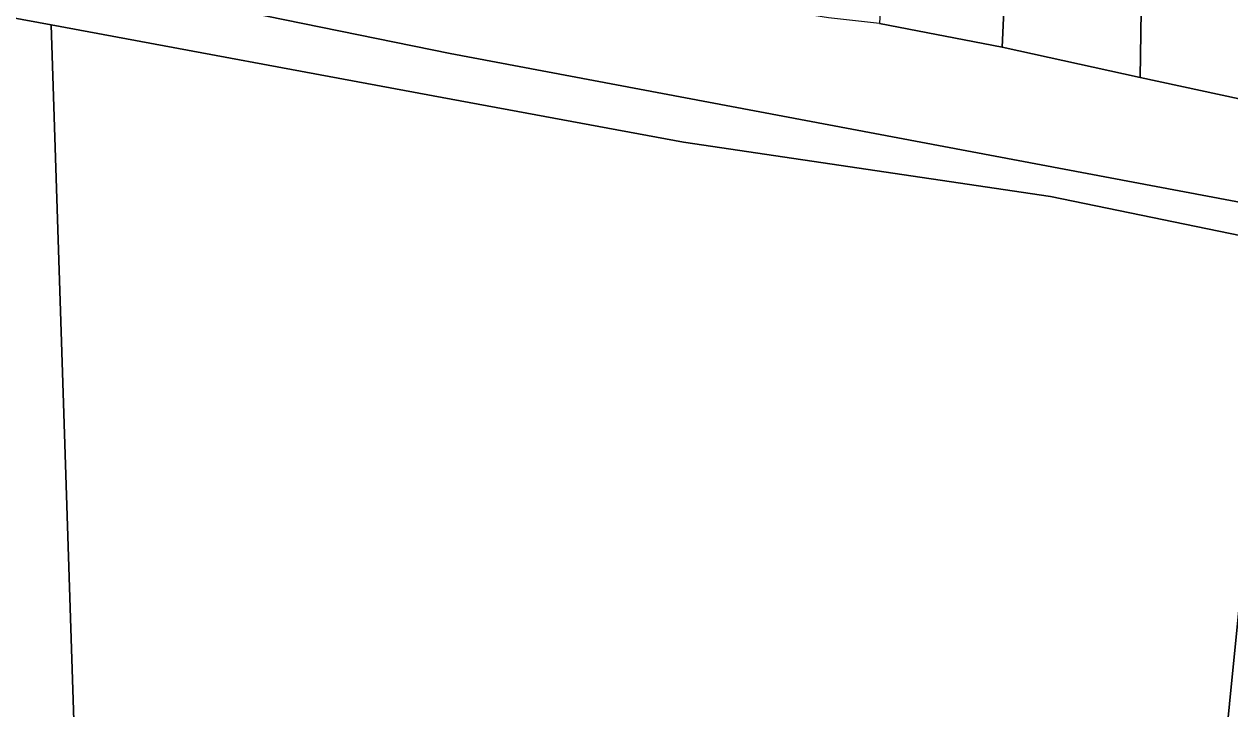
# Model space of a CAD drawing. Extents: x -878211 to -870363, y -1058464 to -1052522.
# Drawn here: x -873583.7 to -873449, y -1056219.7 to -1056143.2 of the extents above; entities that cross this region are included whole.
import ezdxf

# ---------------------------------------------------------------- set-up
doc = ezdxf.new("R2010")
doc.units = 0
doc.layers.add('Polygon parcely', color=7, linetype='Continuous')

msp = doc.modelspace()

# ---------------------------------------------------------------- linework, layer by layer
at = {"layer": 'Polygon parcely'}
for points in [[(-873445.53, -1056152.08), (-873459.02, -1056149.18), (-873474.41, -1056145.79), (-873488.11, -1056143.14), (-873493.84, -1056142.5), (-873503.43, -1056141), (-873517.3, -1056139.06), (-873531.23, -1056137.02), (-873545.7, -1056134.8), (-873559.82, -1056132.59), (-873574.12, -1056131.03), (-873575.8, -1056103.2), (-873577.5, -1056075.05), (-873563.66, -1056076.11), (-873549.44, -1056077.47), (-873535.98, -1056078.82), (-873522.05, -1056080.16), (-873507.91, -1056081.65), (-873485.52, -1056083.92), (-873471.53, -1056085.31), (-873465.93, -1056086.28), (-873458.04, -1056088), (-873442.49, -1056094.37)], [(-873233.13, -1056211.3), (-873258.39, -1056203.81), (-873288.18, -1056196.8), (-873300.97, -1056193.75), (-873316.94, -1056189.94), (-873359.74, -1056179.73), (-873430.29, -1056166.44), (-873443.77, -1056163.9), (-873536.08, -1056146.51), (-873579.25, -1056137.66), (-873583.21, -1056136.78), (-873640.57, -1056126.39), (-873663.43, -1056120.04), (-873669.67, -1056117.9), (-873683.77, -1056104.56), (-873698.77, -1056094.59), (-873705.76, -1056091.7), (-873717.22, -1056089.4), (-873720.7, -1056089.42), (-873762.63, -1056089.66), (-873840.34, -1056089.55), (-873878.08, -1056089.5)], [(-873578.98, -1056104.13), (-873579.25, -1056137.66), (-873536.08, -1056146.51), (-873443.77, -1056163.9)], [(-873603.98, -1056138.97), (-873580.66, -1056143.3), (-873536.99, -1056151.43), (-873510.04, -1056156.4), (-873469.01, -1056162.46), (-873443.87, -1056167.66), (-873430.95, -1056170.33), (-873360.98, -1056184.79), (-873317.75, -1056195.16), (-873301.81, -1056198.98), (-873289.4, -1056201.96), (-873278.56, -1056204.51), (-873259.87, -1056208.9), (-873253.05, -1056210.89), (-873234.74, -1056216.24), (-873228.37, -1056218.32)], [(-873455.89, -1056287.77), (-873443.87, -1056167.66), (-873469.01, -1056162.46), (-873510.04, -1056156.4), (-873536.99, -1056151.43), (-873580.66, -1056143.3), (-873577.84, -1056230.12)]]:
    msp.add_lwpolyline(points, dxfattribs=at)
for points in [[(-873473, -1056114.74), (-873486.7, -1056112.65), (-873486.83, -1056117.46), (-873488.11, -1056143.14), (-873474.41, -1056145.79)], [(-873459.02, -1056149.18), (-873458.51, -1056116.98), (-873473, -1056114.74), (-873474.41, -1056145.79)], [(-873442.96, -1056119.18), (-873458.51, -1056116.98), (-873459.02, -1056149.18), (-873445.53, -1056152.08)], [(-873580.66, -1056143.3), (-873603.98, -1056138.97), (-873602.15, -1056238.04), (-873605.34, -1056284.92), (-873583.91, -1056294.81), (-873577.84, -1056230.12)], [(-873467.08, -1056323.48), (-873452.41, -1056327.48), (-873445.56, -1056284.55), (-873430.95, -1056170.33), (-873443.87, -1056167.66), (-873455.89, -1056287.77)]]:
    msp.add_lwpolyline(points, close=True, dxfattribs=at)

doc.saveas('drawing.dxf')
